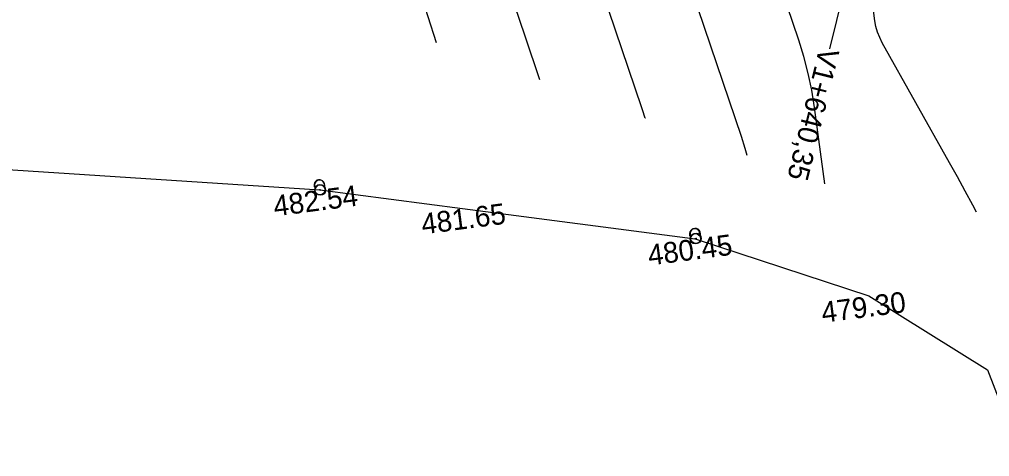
# Model space of a CAD drawing. Extents: x -636600 to -628587, y -1090963 to -1085869.
# Drawn here: x -628929 to -628835.4, y -1087904.1 to -1087862 of the extents above; entities that cross this region are included whole.
import ezdxf

# ---------------------------------------------------------------- set-up
doc = ezdxf.new("R2010")
doc.units = 0
for name, color, linetype in [('30', 7, 'Continuous'), ('42', 7, 'Continuous'), ('Ex_Major Contours', 7, 'Continuous'), ('Ex_Minor Contours', 7, 'Continuous'), ('koty_vše', 7, 'Continuous'), ('VRCHOLY', 7, 'Continuous')]:
    doc.layers.add(name, color=color, linetype=linetype)

msp = doc.modelspace()

# ---------------------------------------------------------------- linework, layer by layer
at = {"layer": '30'}
for centre, radius in [((-628899.996, -1087878.367), 0.5), ((-628899.951, -1087878.401), 0.5), ((-628899.996, -1087878.367), 0.0327), ((-628899.951, -1087878.401), 0.0327), ((-628863.769, -1087883.09), 0.5), ((-628863.692, -1087883.06), 0.5), ((-628863.769, -1087883.09), 0.0327), ((-628863.692, -1087883.06), 0.0327)]:
    msp.add_circle(centre, radius, dxfattribs=at)
for centre in [(-628900.056, -1087877.908), (-628900.011, -1087877.942), (-628863.828, -1087882.631), (-628863.752, -1087882.601)]:
    msp.add_arc(centre, 0.5, 339.17338, 216.16862, dxfattribs=at)
at = {"layer": '42'}
for p, q in [((-628938.445, -1087875.897), (-628899.999, -1087878.366)), ((-628899.999, -1087878.366), (-628886.233, -1087880.172)), ((-628886.233, -1087880.172), (-628863.772, -1087883.089)), ((-628863.772, -1087883.089), (-628847.013, -1087888.611)), ((-628847.013, -1087888.611), (-628835.575, -1087895.72)), ((-628835.575, -1087895.72), (-628832.351, -1087904.095))]:
    msp.add_line(p, q, dxfattribs=at)
at = {"layer": 'Ex_Major Contours'}
msp.add_lwpolyline([(-628858.77, -1087875.056), (-628858.94, -1087874.405), (-628859.303, -1087873.243), (-628865.872, -1087853.883)], dxfattribs=at)
at = {"layer": 'Ex_Minor Contours'}
for points in [[(-628893.6, -1087849.115), (-628888.759, -1087864.178)], [(-628868.58, -1087871.481), (-628868.586, -1087871.462), (-628868.619, -1087871.364), (-628868.653, -1087871.265), (-628868.787, -1087870.871), (-628868.821, -1087870.773), (-628868.854, -1087870.674), (-628868.888, -1087870.576), (-628868.921, -1087870.477), (-628875.948, -1087849.769)], [(-628851.259, -1087877.794), (-628852.255, -1087870.429), (-628852.518, -1087868.781), (-628852.86, -1087867.151), (-628853.28, -1087865.54), (-628853.778, -1087863.948), (-628856.61, -1087855.6)], [(-628836.611, -1087880.524), (-628836.967, -1087879.863), (-628837.711, -1087878.5), (-628838.461, -1087877.141), (-628839.218, -1087875.785), (-628845.712, -1087864.216), (-628845.967, -1087863.709), (-628846.171, -1087863.184), (-628846.324, -1087862.642), (-628846.426, -1087862.082), (-628846.834, -1087859.069)], [(-628878.782, -1087867.762), (-628880.198, -1087863.56), (-628880.703, -1087862.053), (-628881.203, -1087860.543)]]:
    msp.add_lwpolyline(points, dxfattribs=at)
at = {"layer": 'VRCHOLY'}
msp.add_lwpolyline([(-628846.007, -1087845.38), (-628850.806, -1087864.796)], dxfattribs=at)

# ---------------------------------------------------------------- texts
at = {"layer": 'koty_vše'}
for s, p in [('482.54', (-628904.349, -1087880.947)), ('481.65', (-628890.075, -1087882.687)), ('480.45', (-628868.207, -1087885.681)), ('479.30', (-628851.457, -1087891.204))]:
    msp.add_text(s, height=2, rotation=7.38426, dxfattribs=at).set_placement(p)
at = {"layer": 'VRCHOLY'}
msp.add_text('V1+640,35', height=2, rotation=256.11775, dxfattribs=at).set_placement((-628851.777, -1087864.556))

doc.saveas('drawing.dxf')
